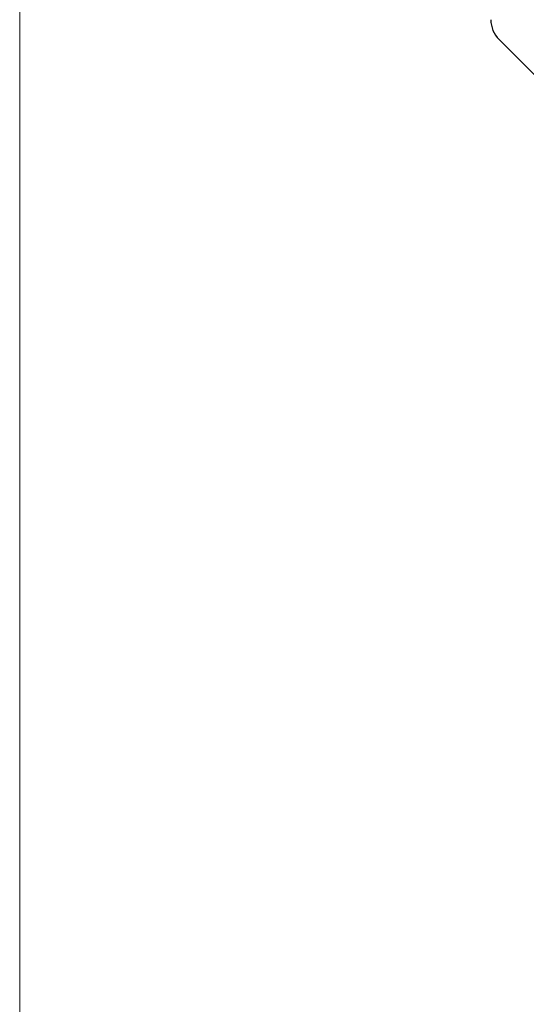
# Model space of a CAD drawing. Header units: inches. Extents: x 0 to 29700, y -16 to 21000.
# Tile 296 of 376: x 18364 to 18545, y 14894 to 15245. Entities that reach past the tile are written whole.
import ezdxf

# ---------------------------------------------------------------- set-up
doc = ezdxf.new("R2010")
doc.units = ezdxf.units.IN
doc.layers.add('254', color=7, linetype='Continuous', true_color=0xffffff)
doc.styles.add('latin_extended', font='simplex.shx')
doc.dimstyles.get("Standard").update_dxf_attribs({"dimtxt": 0.18, "dimasz": 0.18, "dimexe": 0.18, "dimexo": 0.0625, "dimgap": 0.09, "dimtad": 0, "dimtih": 1, "dimtoh": 1, "dimdec": 4, "dimzin": 0, "dimdsep": 46, "dimtxsty": 'Standard', "dimcen": 0.09, "dimadec": 0, "dimazin": 0, "dimtfac": 1, "dimtdec": 4, "dimtofl": 0, "dimtmove": 0, "dimatfit": 3, "dimfxl": 1, "dimtolj": 1, "dimtzin": 0, "dimarcsym": 0})

# ---------------------------------------------------------------- blocks, each defined once
blk = doc.blocks.new('_U5')
at = {"layer": '254', "color": 3, "linetype": 'Continuous', "lineweight": 13, "transparency": 16777216}
for p, q in [((27220.43, 17368.72), (27220.43, 13173.69)), ((18363.86, 15513.19), (18363.86, 13173.69)), ((18538.86, 13223.69), (27045.43, 13223.69))]:
    blk.add_line(p, q, dxfattribs=at)
at = {"layer": '254', "color": 3, "transparency": 16777216}
for points in [[(18538.86, 13252.86), (18538.86, 13194.52), (18363.86, 13223.69)], [(27045.43, 13194.52), (27045.43, 13252.86), (27220.43, 13223.69)]]:
    blk.add_solid(points, dxfattribs=at)
at = {"layer": 'Defpoints', "color": 0, "transparency": 16777216}
for p in [(27220.43, 17418.72), (18363.86, 15563.19), (27220.43, 13223.69)]:
    blk.add_point(p, dxfattribs=at)
at = {"layer": '254', "color": 2, "lineweight": 13, "transparency": 16777216, "insert": (22483.81, 13486.19), "char_height": 175, "attachment_point": 1, "style": 'latin_extended'}
blk.add_mtext('\\A1;8857', dxfattribs=at)

msp = doc.modelspace()

# ---------------------------------------------------------------- linework, layer by layer
at = {"layer": '254', "color": 2, "linetype": 'Continuous', "lineweight": 25}
msp.add_line((18534.789, 15237.765), (18560.931, 15211.623), dxfattribs=at)
msp.add_arc((18541.86, 15244.836), 10, 180, 225, dxfattribs=at)

# ---------------------------------------------------------------- dimensions: what is measured, and where the dimension line sits
at = {"layer": '254', "color": 2, "linetype": 'Continuous', "lineweight": 13}
dim = msp.add_linear_dim(base=(27220.427, 13223.692), p1=(18363.86, 15563.186), p2=(27220.427, 17418.716), dimstyle='Standard', override={"dimscale": 50, "dimtxt": 3.5, "dimasz": 3.5, "dimexe": 1, "dimexo": 1, "dimgap": 1.75, "dimtad": 1, "dimtih": 1, "dimtoh": 0, "dimdec": 0, "dimlfac": 1, "dimzin": 8, "dimdsep": 46, "dimlunit": 2, "dimtxsty": 'latin_extended', "dimsah": 1, "dimse1": 0, "dimse2": 0, "dimsd1": 0, "dimsd2": 0, "dimclrd": 3, "dimclre": 3, "dimclrt": 2, "dimtol": 0, "dimtm": -0.1, "dimtfac": 0.714286, "dimtdec": 3, "dimtofl": 1, "dimtmove": 0, "dimtzin": 8, "dimlwd": 13, "dimlwe": 13}, dxfattribs=at)
dim.commit()
dim.dimension.update_dxf_attribs({"geometry": '_U5', "text_midpoint": (22792.144, 13223.692), "dimtype": 160})

doc.saveas('drawing.dxf')
